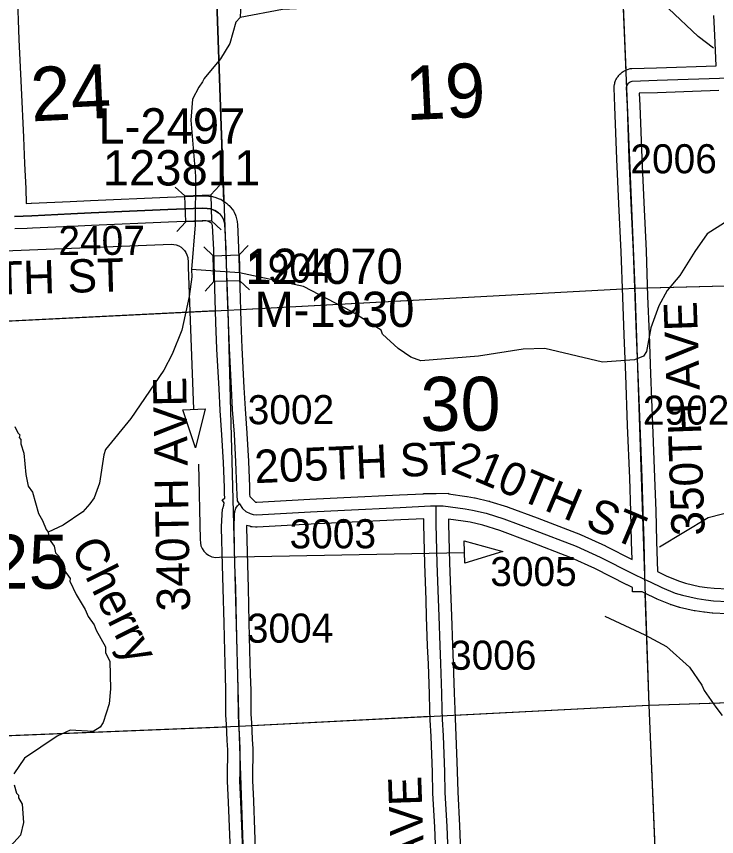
# Model space of a CAD drawing. Extents: x 128.7 to 185.5, y -21.4 to 12.6.
# Drawn here: x 157.617 to 159.303, y -6.159 to -4.184 of the extents above; entities that cross this region are included whole.
import ezdxf

# ---------------------------------------------------------------- set-up
doc = ezdxf.new("R2010")
doc.units = 0
for name, color, linetype in [('tdCoDirctArrow', 7, 'Continuous'), ('tdCoHydroRiver', 7, 'Continuous'), ('tdCoHydroTxtLg', 7, 'Continuous'), ('tdCoSecRdNmbr', 7, 'Continuous'), ('tdCoSecRdTxt', 7, 'Continuous'), ('tdCoSecRteBand', 7, 'Continuous'), ('tdCoSecRteCL', 7, 'Continuous'), ('tdCoSectLine', 7, 'Continuous'), ('tdCoSectLinePart', 7, 'Continuous'), ('tdCoSectNmbr', 7, 'Continuous'), ('tdCoStrucSec', 7, 'Continuous'), ('tdCoStrucSecCoName', 7, 'Continuous'), ('tdCoStrucSecFHWANum', 7, 'Continuous'), ('tdCoSurfGravel', 7, 'Continuous'), ('tdCoTwpBndry', 7, 'Continuous'), ('tdCoTwpBndryShd', 7, 'Continuous')]:
    doc.layers.add(name, color=color, linetype=linetype)

msp = doc.modelspace()

# ---------------------------------------------------------------- linework, layer by layer
at = {"layer": 'tdCoDirctArrow'}
for points in [[(157.4867, -4.7521), (157.99, -4.7326), (157.9956, -4.7328), (158.0013, -4.7341), (158.0077, -4.7364), (158.0136, -4.7399), (158.0182, -4.7443), (158.0218, -4.7477), (158.0251, -4.7525), (158.0276, -4.7581), (158.0295, -4.7646), (158.0305, -4.7765), (158.0305, -4.7878), (158.0435, -5.1301)], [(158.0554, -5.262), (158.0595, -5.4439), (158.0599, -5.4521), (158.0612, -5.4588), (158.0639, -5.4657), (158.0679, -5.4718), (158.0737, -5.4774), (158.0796, -5.4814), (158.0871, -5.4851), (158.0972, -5.4868), (158.1055, -5.4866), (158.6956, -5.4751)]]:
    msp.add_lwpolyline(points, dxfattribs=at)
for points in [[(158.0716, -5.1291), (158.0478, -5.2226), (158.0178, -5.1317)], [(158.6952, -5.447), (158.7881, -5.4725), (158.6967, -5.5008)]]:
    msp.add_lwpolyline(points, close=True, dxfattribs=at)
at = {"layer": 'tdCoHydroRiver'}
for points in [[(159.2962, -4.2604), (159.2589, -4.2317), (159.1871, -4.1649), (159.1549, -4.1471), (159.0326, -4.1278), (158.9798, -4.106), (158.9076, -4.0739), (158.858, -4.0567), (158.8121, -4.0521), (158.6676, -4.0715), (158.5656, -4.0878), (158.5267, -4.1034), (158.5006, -4.1232), (158.4604, -4.1468), (158.4103, -4.1596), (158.2575, -4.1667), (158.1556, -4.1861)], [(158.1575, -4.1513), (158.1556, -4.1861), (158.145, -4.1976), (158.131, -4.2486), (158.1087, -4.2857), (158.0693, -4.3329), (158.0649, -4.3409), (158.0559, -4.3539), (158.0411, -4.3828), (158.0367, -4.4335), (158.0478, -4.5688), (158.0473, -4.6856), (158.0385, -4.7933), (158.0391, -4.8106), (158.033, -4.8582), (158.0153, -4.9393), (157.9922, -4.9969), (157.9715, -5.0356), (157.892, -5.1521), (157.8315, -5.2268), (157.8273, -5.2396), (157.8171, -5.3078), (157.8041, -5.343), (157.7936, -5.3576), (157.777, -5.3772), (157.7292, -5.4089), (157.6935, -5.4259)], [(159.3224, -4.6809), (159.2807, -4.7076), (159.2507, -4.7497), (159.2149, -4.8078), (159.1846, -4.8436), (159.1638, -4.8807), (159.1452, -4.9335), (159.1346, -4.9906), (159.1272, -5.002), (159.1054, -5.0106), (159.0282, -5.0166), (158.8898, -4.9837), (158.8377, -4.9855), (158.7294, -5.002), (158.5909, -5.0133), (158.567, -5.0047), (158.5362, -4.9837), (158.4987, -4.9488), (158.4952, -4.9394), (158.4241, -4.8946), (158.3083, -4.8341), (158.154, -4.8017), (158.0385, -4.7933)], [(157.6133, -5.1715), (157.6202, -5.1871), (157.6251, -5.1916), (157.6237, -5.198), (157.6271, -5.2026), (157.6275, -5.2136), (157.6346, -5.2355), (157.6396, -5.2874), (157.6453, -5.3156), (157.6553, -5.3294), (157.6698, -5.381), (157.6799, -5.398), (157.6885, -5.4198), (157.6935, -5.4259), (157.6957, -5.4432), (157.7073, -5.4601), (157.7111, -5.4758), (157.7193, -5.485), (157.7315, -5.5177), (157.7464, -5.5377), (157.7451, -5.544), (157.7604, -5.5766), (157.7822, -5.6121), (157.7892, -5.6293), (157.804, -5.6493), (157.8091, -5.6618), (157.831, -5.7022), (157.8314, -5.7165), (157.8415, -5.7367), (157.8437, -5.8032), (157.8402, -5.8396), (157.826, -5.8844), (157.8185, -5.8958), (157.8014, -5.9059), (157.746, -5.9032), (157.7149, -5.9171), (157.6361, -5.9706), (157.6105, -6.0079)], [(159.1658, -5.4615), (159.2832, -5.3909), (159.3551, -5.3726)], [(159.0344, -5.6287), (159.1308, -5.673), (159.1824, -5.7013), (159.2379, -5.7516), (159.2679, -5.7948), (159.2731, -5.8073), (159.3014, -5.8475), (159.3163, -5.8675)], [(157.6115, -6.0347), (157.6169, -6.055), (157.6218, -6.0596), (157.622, -6.0659), (157.6305, -6.0814), (157.6337, -6.1254), (157.6268, -6.1557), (157.5676, -6.2194)]]:
    msp.add_lwpolyline(points, dxfattribs=at)
at = {"layer": 'tdCoSecRteBand'}
for points in [[(157.6183, -4.1229), (157.6227, -4.2392), (157.6281, -4.3557), (157.6281, -4.3557), (157.6281, -4.3557), (157.6336, -4.4748), (157.6336, -4.475), (157.6336, -4.4751), (157.6358, -4.5377), (157.639, -4.5979), (157.639, -4.5981), (157.639, -4.5982), (157.6405, -4.6343), (157.6526, -4.6337), (157.6527, -4.6337), (157.6527, -4.6337), (157.7461, -4.6295), (157.7949, -4.6271), (157.795, -4.627), (157.7951, -4.627), (157.9803, -4.6189), (157.9804, -4.6189), (157.9805, -4.6189), (158.0631, -4.6159), (158.064, -4.6159), (158.0648, -4.6159), (158.0766, -4.6162), (158.0785, -4.6162), (158.0804, -4.6165), (158.0888, -4.6177), (158.0916, -4.6181), (158.0943, -4.6191), (158.1049, -4.6228), (158.1088, -4.6241), (158.1122, -4.6265), (158.1203, -4.6322), (158.1211, -4.6327), (158.1219, -4.6333), (158.1224, -4.6338), (158.1268, -4.6373), (158.1295, -4.6395), (158.1317, -4.6422), (158.1371, -4.6491), (158.1394, -4.652), (158.1409, -4.6553), (158.1441, -4.6625), (158.1453, -4.6652), (158.1459, -4.668), (158.1482, -4.6776), (158.1488, -4.6802), (158.1489, -4.6829), (158.1519, -4.7421), (158.1519, -4.7424), (158.1519, -4.7427), (158.1546, -4.8361), (158.1573, -4.9191), (158.1597, -4.9821), (158.1649, -5.0773), (158.1649, -5.0774), (158.1649, -5.0775), (158.1674, -5.1287), (158.1718, -5.1874), (158.1718, -5.1877), (158.1718, -5.188), (158.1755, -5.2554), (158.1755, -5.2556), (158.1755, -5.2559), (158.1778, -5.3163), (158.1778, -5.3165), (158.1778, -5.3167), (158.1782, -5.3354), (158.1786, -5.3398), (158.1929, -5.3536), (158.193, -5.3537), (158.1957, -5.3539), (158.3237, -5.3469), (158.3237, -5.3469), (158.3238, -5.3469), (158.4052, -5.3427), (158.4052, -5.3427), (158.4053, -5.3427), (158.5397, -5.3363), (158.5397, -5.3363), (158.5397, -5.3363), (158.5974, -5.3336), (158.5974, -5.3329), (158.5975, -5.3329), (158.5975, -5.3328), (158.6274, -5.3327), (158.6574, -5.3324), (158.6574, -5.3325), (158.6575, -5.3325), (158.6575, -5.3341), (158.7016, -5.3402), (158.702, -5.3403), (158.7024, -5.3404), (158.7202, -5.3433), (158.7211, -5.3435), (158.722, -5.3437), (158.7548, -5.3513), (158.7559, -5.3516), (158.757, -5.3519), (158.7996, -5.3652), (158.8004, -5.3655), (158.8012, -5.3658), (158.8707, -5.3917), (158.8708, -5.3917), (158.871, -5.3918), (158.9756, -5.432), (158.9764, -5.4323), (158.9772, -5.4326), (159.0354, -5.459), (159.036, -5.4593), (159.0366, -5.4596), (159.0998, -5.4917)], [(159.0998, -5.4917), (159.0985, -5.4492), (159.0985, -5.4491), (159.0985, -5.4491), (159.0966, -5.3765), (159.0939, -5.2962), (159.0889, -5.1693), (159.0889, -5.1693), (159.0889, -5.1693), (159.0843, -5.0472), (159.0806, -4.9511), (159.0806, -4.951), (159.0806, -4.951), (159.0771, -4.8598), (159.0771, -4.8597), (159.0771, -4.8597), (159.0734, -4.7511), (159.0677, -4.6352), (159.0677, -4.6352), (159.0677, -4.6351), (159.0628, -4.5276), (159.0628, -4.5274), (159.0628, -4.5273), (159.0584, -4.4007), (159.0564, -4.3557), (159.0562, -4.3515), (159.0572, -4.3475), (159.0578, -4.3449), (159.0583, -4.3427), (159.0591, -4.3407), (159.0601, -4.3382), (159.0609, -4.3361), (159.062, -4.3342), (159.0633, -4.3319), (159.0644, -4.33), (159.0658, -4.3282), (159.0675, -4.3261), (159.0688, -4.3244), (159.0704, -4.3229), (159.0724, -4.321), (159.074, -4.3195), (159.0758, -4.3183), (159.078, -4.3167), (159.0799, -4.3155), (159.0818, -4.3145), (159.0843, -4.3133), (159.0862, -4.3123), (159.0883, -4.3116), (159.0909, -4.3108), (159.095, -4.3094), (159.0993, -4.3093), (159.1589, -4.3076), (159.3026, -4.3026), (159.2994, -4.2286), (159.2969, -4.1811)], [(159.3084, -4.3624), (159.1609, -4.3676), (159.1608, -4.3676), (159.1607, -4.3676), (159.117, -4.3688), (159.1183, -4.3982), (159.1183, -4.3983), (159.1183, -4.3984), (159.1228, -4.525), (159.1277, -4.6323), (159.1333, -4.7484), (159.1334, -4.7487), (159.1334, -4.7489), (159.1371, -4.8576), (159.1405, -4.9488), (159.1442, -5.0449), (159.1489, -5.167), (159.1538, -5.294), (159.1538, -5.2941), (159.1538, -5.2941), (159.1565, -5.3745), (159.1566, -5.3746), (159.1566, -5.3747), (159.1585, -5.4474), (159.1607, -5.5211), (159.1707, -5.5258), (159.1707, -5.5259), (159.1836, -5.5322), (159.2137, -5.5444), (159.2286, -5.5491), (159.2618, -5.5567), (159.2807, -5.5594), (159.2978, -5.5612), (159.3303, -5.5629)], [(158.1328, -6.214), (158.1277, -6.0763), (158.1252, -6.0262), (158.1252, -6.0253), (158.1252, -6.0243), (158.1254, -6.0036), (158.1259, -5.9624), (158.1259, -5.9501), (158.1247, -5.9282), (158.1247, -5.9282), (158.1247, -5.9281), (158.1227, -5.8888), (158.1215, -5.8667), (158.1215, -5.8661), (158.1215, -5.8654), (158.121, -5.8082), (158.12, -5.7705), (158.12, -5.7705), (158.12, -5.7705), (158.1185, -5.713), (158.1185, -5.713), (158.1185, -5.713), (158.1168, -5.6452), (158.1168, -5.6451), (158.1168, -5.6451), (158.1151, -5.5617), (158.1131, -5.5057), (158.1131, -5.5055), (158.1131, -5.5054), (158.1109, -5.4156), (158.1109, -5.4146), (158.1109, -5.4136), (158.1121, -5.3831), (158.1122, -5.3819), (158.1123, -5.3807), (158.1133, -5.3725), (158.1135, -5.3707), (158.114, -5.3689), (158.116, -5.361), (158.1173, -5.3555), (158.1173, -5.3555), (158.1126, -5.3478), (158.1188, -5.344), (158.1184, -5.3399), (158.1183, -5.3389), (158.1183, -5.3379), (158.1178, -5.3184), (158.1156, -5.2584), (158.1119, -5.1916), (158.1075, -5.1327), (158.1075, -5.1323), (158.1075, -5.1319), (158.105, -5.0805), (158.0998, -4.9851), (158.0998, -4.9849), (158.0998, -4.9847), (158.0973, -4.9213), (158.0973, -4.9212), (158.0973, -4.9211), (158.0946, -4.838), (158.0946, -4.838), (158.0946, -4.8379), (158.0919, -4.7448), (158.0891, -4.6885), (158.0881, -4.6844), (158.0876, -4.6833), (158.0866, -4.682), (158.0852, -4.6808), (158.0812, -4.6781), (158.0772, -4.6767), (158.0735, -4.6761), (158.0644, -4.6759), (157.9828, -4.6789), (157.7978, -4.687), (157.7491, -4.6894), (157.749, -4.6894), (157.7489, -4.6894), (157.6555, -4.6936), (157.643, -4.6942), (157.643, -4.6944), (157.6131, -4.6957)], [(158.6284, -6.2397), (158.6243, -6.1364), (158.6198, -6.0545), (158.6198, -6.0541), (158.6198, -6.0536), (158.6186, -6.004), (158.6154, -5.9183), (158.6134, -5.8778), (158.6134, -5.8775), (158.6134, -5.8773), (158.6127, -5.8544), (158.6114, -5.8154), (158.609, -5.7438), (158.6072, -5.7002), (158.6072, -5.7001), (158.6072, -5.7001), (158.6048, -5.6298), (158.6033, -5.5889), (158.6033, -5.5889), (158.6033, -5.5888), (158.6003, -5.502), (158.6003, -5.5019), (158.6003, -5.5018), (158.5978, -5.4073), (158.5978, -5.407), (158.5978, -5.4067), (158.5978, -5.3936), (158.5425, -5.3962), (158.4082, -5.4026), (158.3269, -5.4068), (158.1968, -5.414), (158.1946, -5.4141), (158.1923, -5.4139), (158.1844, -5.4131), (158.1815, -5.4129), (158.1786, -5.412), (158.1712, -5.4098), (158.1711, -5.4097), (158.1709, -5.4151), (158.1731, -5.5037), (158.175, -5.5598), (158.175, -5.56), (158.1751, -5.5602), (158.1768, -5.6437), (158.1785, -5.7115), (158.18, -5.7689), (158.181, -5.8069), (158.181, -5.8072), (158.181, -5.8074), (158.1815, -5.8642), (158.1826, -5.8857), (158.1846, -5.925), (158.1859, -5.9476), (158.1859, -5.9484), (158.1859, -5.9492), (158.1859, -5.9626), (158.1859, -5.9627), (158.1859, -5.9629), (158.1854, -6.0043), (158.1852, -6.0241), (158.1876, -6.0735), (158.1876, -6.0737), (158.1876, -6.0739), (158.1928, -6.212)], [(159.3285, -5.6228), (159.294, -5.6211), (159.2931, -5.6211), (159.2923, -5.621), (159.2738, -5.619), (159.2733, -5.619), (159.2728, -5.6189), (159.252, -5.6159), (159.2508, -5.6157), (159.2496, -5.6155), (159.2141, -5.6073), (159.2129, -5.6071), (159.2118, -5.6067), (159.1945, -5.6013), (159.1933, -5.6009), (159.1922, -5.6004), (159.1601, -5.5874), (159.1593, -5.587), (159.1584, -5.5866), (159.1304, -5.5731), (159.124, -5.5701), (159.1008, -5.5701), (159.1008, -5.559), (159.0908, -5.5543), (159.0878, -5.5529), (159.0875, -5.5527), (159.0871, -5.5526), (159.01, -5.5134), (158.9532, -5.4877), (158.8496, -5.4478), (158.781, -5.4223), (158.7401, -5.4095), (158.7093, -5.4023), (158.6929, -5.3996), (158.6578, -5.3947), (158.6578, -5.4061), (158.6603, -5.5001), (158.6632, -5.5867), (158.6647, -5.6277), (158.6647, -5.6277), (158.6647, -5.6277), (158.6672, -5.6979), (158.6689, -5.7415), (158.6689, -5.7416), (158.6689, -5.7416), (158.6714, -5.8134), (158.6714, -5.8134), (158.6714, -5.8135), (158.6726, -5.8524), (158.6733, -5.8751), (158.6753, -5.9156), (158.6753, -5.9157), (158.6753, -5.9159), (158.6785, -6.002), (158.6785, -6.0022), (158.6785, -6.0023), (158.6798, -6.0517), (158.6842, -6.1334), (158.6842, -6.1336), (158.6842, -6.1338), (158.6884, -6.2374)]]:
    msp.add_lwpolyline(points, dxfattribs=at)
at = {"layer": 'tdCoSecRteCL'}
for points in [[(159.1308, -5.5401), (159.1308, -5.5233), (159.1285, -5.4483), (159.1266, -5.3755), (159.1239, -5.2951), (159.1189, -5.1681), (159.1142, -5.0461), (159.1105, -4.9499), (159.1071, -4.8587), (159.1034, -4.7499), (159.0977, -4.6337), (159.0928, -4.5262), (159.0883, -4.3995), (159.0864, -4.3543), (159.087, -4.3517), (159.088, -4.3492), (159.0893, -4.3469), (159.091, -4.3447), (159.093, -4.3429), (159.0952, -4.3413), (159.0976, -4.3401), (159.1002, -4.3393), (159.1599, -4.3376), (159.3352, -4.3315)], [(158.1539, -5.3575), (158.1495, -5.3505), (158.1483, -5.3372), (158.1478, -5.3174), (158.1456, -5.257), (158.1419, -5.1897), (158.1374, -5.1305), (158.135, -5.079), (158.1298, -4.9835), (158.1273, -4.9201), (158.1246, -4.837), (158.1219, -4.7436), (158.1189, -4.6844), (158.1167, -4.6748), (158.1135, -4.6676), (158.1081, -4.6607), (158.1037, -4.6572), (158.1031, -4.6568), (158.095, -4.6511), (158.0844, -4.6474), (158.076, -4.6462), (158.0642, -4.6459), (157.9816, -4.6489), (157.7964, -4.657), (157.7475, -4.6595), (157.6541, -4.6637), (157.6118, -4.6657)], [(158.1628, -6.2131), (158.1576, -6.075), (158.1552, -6.0247), (158.1554, -6.004), (158.1559, -5.9626), (158.1559, -5.9492), (158.1547, -5.9266), (158.1526, -5.8872), (158.1515, -5.8651), (158.151, -5.8077), (158.15, -5.7697), (158.1485, -5.7123), (158.1468, -5.6444), (158.1451, -5.5608), (158.1431, -5.5046), (158.1409, -5.4148), (158.1421, -5.3843), (158.1431, -5.3761), (158.1451, -5.3682), (158.1493, -5.3623), (158.1539, -5.3575)], [(158.1539, -5.3575), (158.1539, -5.3576), (158.1616, -5.3687), (158.1695, -5.3761), (158.1798, -5.381), (158.1872, -5.3833), (158.1951, -5.384), (158.3253, -5.3769), (158.4067, -5.3727), (158.5411, -5.3663), (158.6141, -5.3628), (158.6276, -5.3627)], [(158.6276, -5.3627), (158.6444, -5.3626), (158.6975, -5.37), (158.7152, -5.3729), (158.748, -5.3806), (158.7907, -5.3939), (158.8602, -5.4198), (158.9648, -5.46), (159.023, -5.4864), (159.1007, -5.5258), (159.1308, -5.5401)], [(158.6838, -6.8724), (158.6828, -6.8608), (158.6791, -6.7737), (158.6769, -6.7168), (158.6722, -6.5935), (158.6675, -6.4771), (158.6653, -6.4189), (158.6633, -6.3718), (158.6619, -6.3385), (158.6584, -6.2386), (158.6542, -6.135), (158.6498, -6.0529), (158.6485, -6.0031), (158.6453, -5.917), (158.6434, -5.8763), (158.6426, -5.8534), (158.6414, -5.8144), (158.6389, -5.7427), (158.6372, -5.699), (158.6347, -5.6287), (158.6333, -5.5878), (158.6303, -5.501), (158.6278, -5.4065), (158.6276, -5.3627)], [(159.1308, -5.5401), (159.1433, -5.546), (159.1714, -5.5596), (159.2035, -5.5727), (159.2208, -5.5781), (159.2563, -5.5862), (159.277, -5.5892), (159.2955, -5.5912), (159.33, -5.5929), (159.4111, -5.5904), (159.4681, -5.5889), (159.637, -5.5835), (159.7224, -5.5815), (159.7532, -5.5815), (159.7685, -5.5838), (159.7845, -5.5872), (159.7954, -5.5904), (159.8079, -5.5958), (159.8348, -5.6094), (159.8901, -5.6429), (159.9423, -5.6753), (159.987, -5.7016), (160.0822, -5.7542), (160.1455, -5.7881)]]:
    msp.add_lwpolyline(points, dxfattribs=at)
at = {"layer": 'tdCoSectLine'}
for points in [[(159.0648, -3.8376), (159.106, -4.8381)], [(158.09, -3.8899), (158.1261, -4.8909)], [(159.106, -4.8381), (160.1061, -4.8125)], [(158.1261, -4.8909), (159.106, -4.8381)], [(159.106, -4.8381), (159.1399, -5.8426)], [(157.1188, -4.9409), (158.1261, -4.8909)], [(158.1261, -4.8909), (158.1526, -5.8934)], [(159.1399, -5.8426), (160.135, -5.81)], [(158.1526, -5.8934), (159.1399, -5.8426)], [(159.1399, -5.8426), (159.1824, -6.8535)], [(157.1578, -5.9339), (158.1526, -5.8934)], [(158.1526, -5.8934), (158.186, -6.8922)]]:
    msp.add_lwpolyline(points, dxfattribs=at)
at = {"layer": 'tdCoSectLinePart'}
for points in [[(159.0661, -3.8677), (159.0844, -4.3137)], [(158.0911, -3.9197), (158.1167, -4.6305)], [(159.1363, -4.8374), (160.0447, -4.8141)], [(158.1563, -4.8893), (159.0764, -4.8397)], [(157.1487, -4.9394), (158.0964, -4.8924)], [(159.1308, -5.5736), (159.1399, -5.8426)], [(159.1399, -5.8426), (160.1235, -5.8104)], [(158.6728, -5.8666), (159.1399, -5.8426)], [(159.1399, -5.8426), (159.1812, -6.8236)], [(158.1825, -5.8918), (158.6129, -5.8697)], [(157.1877, -5.9327), (158.1226, -5.8946)]]:
    msp.add_lwpolyline(points, dxfattribs=at)
at = {"layer": 'tdCoStrucSec'}
for p, q in [((158.0222, -4.6161), (157.9993, -4.5948)), ((158.0847, -4.6138), (158.1061, -4.5909)), ((158.0244, -4.6786), (158.0031, -4.7016)), ((158.087, -4.6764), (158.1099, -4.6977)), ((158.0907, -4.76), (158.0679, -4.7385)), ((158.1532, -4.7582), (158.1747, -4.7354)), ((158.1551, -4.8208), (158.1778, -4.8422)), ((158.0925, -4.8226), (158.071, -4.8453))]:
    msp.add_line(p, q, dxfattribs=at)
for points in [[(158.087, -4.6764), (158.0244, -4.6786), (158.0222, -4.6161), (158.0847, -4.6138)], [(158.0925, -4.8226), (158.0907, -4.76), (158.1532, -4.7582), (158.1551, -4.8208)]]:
    msp.add_lwpolyline(points, close=True, dxfattribs=at)
at = {"layer": 'tdCoSurfGravel'}
for points in [[(159.1308, -5.5401), (159.1308, -5.5233), (159.1285, -5.4483), (159.1266, -5.3755), (159.1239, -5.2951), (159.1189, -5.1681), (159.1142, -5.0461), (159.1105, -4.9499), (159.1071, -4.8587), (159.1034, -4.7499), (159.0977, -4.6337), (159.0928, -4.5262), (159.0883, -4.3995), (159.0864, -4.3543), (159.087, -4.3517), (159.088, -4.3492), (159.0893, -4.3469), (159.091, -4.3447), (159.093, -4.3429), (159.0952, -4.3413), (159.0976, -4.3401), (159.1002, -4.3393), (159.1599, -4.3376), (159.3352, -4.3315)], [(157.6118, -4.6657), (157.6541, -4.6637), (157.7475, -4.6595), (157.7964, -4.657), (157.9816, -4.6489), (158.0642, -4.6459), (158.076, -4.6462), (158.0844, -4.6474), (158.095, -4.6511), (158.1031, -4.6568), (158.1037, -4.6572)], [(158.1539, -5.3575), (158.1495, -5.3505), (158.1483, -5.3372), (158.1478, -5.3174), (158.1456, -5.257), (158.1419, -5.1897), (158.1374, -5.1305), (158.135, -5.079), (158.1298, -4.9835), (158.1273, -4.9201), (158.1246, -4.837), (158.1219, -4.7436), (158.1189, -4.6844), (158.1167, -4.6748), (158.1135, -4.6676), (158.1081, -4.6607), (158.1037, -4.6572)], [(158.1526, -5.8872), (158.1515, -5.8651), (158.151, -5.8077), (158.15, -5.7697), (158.1485, -5.7123), (158.1468, -5.6444), (158.1451, -5.5608), (158.1431, -5.5046), (158.1409, -5.4148), (158.1421, -5.3843), (158.1431, -5.3761), (158.1451, -5.3682), (158.1493, -5.3623), (158.1539, -5.3575)], [(158.1539, -5.3575), (158.1539, -5.3576), (158.1616, -5.3687), (158.1695, -5.3761), (158.1798, -5.381), (158.1872, -5.3833), (158.1951, -5.384), (158.3253, -5.3769), (158.4067, -5.3727), (158.5411, -5.3663), (158.6141, -5.3628), (158.6276, -5.3627)], [(158.6276, -5.3627), (158.6444, -5.3626), (158.6975, -5.37), (158.7152, -5.3729), (158.748, -5.3806), (158.7907, -5.3939), (158.8602, -5.4198), (158.9648, -5.46), (159.023, -5.4864), (159.1007, -5.5258), (159.1308, -5.5401), (159.1433, -5.546), (159.1714, -5.5596), (159.2035, -5.5727), (159.2208, -5.5781), (159.2563, -5.5862), (159.277, -5.5892), (159.2955, -5.5912), (159.33, -5.5929)], [(158.6426, -5.8534), (158.6414, -5.8144), (158.6389, -5.7427), (158.6372, -5.699), (158.6347, -5.6287), (158.6333, -5.5878), (158.6303, -5.501), (158.6278, -5.4065), (158.6276, -5.3627)], [(158.6838, -6.8724), (158.6828, -6.8608), (158.6791, -6.7737), (158.6769, -6.7168), (158.6722, -6.5935), (158.6675, -6.4771), (158.6653, -6.4189), (158.6633, -6.3718), (158.6619, -6.3385), (158.6584, -6.2386), (158.6542, -6.135), (158.6498, -6.0529), (158.6485, -6.0031), (158.6453, -5.917), (158.6434, -5.8763), (158.6426, -5.8534)], [(158.1864, -6.8922), (158.1855, -6.8807), (158.1818, -6.7857), (158.1788, -6.7071), (158.1747, -6.5907), (158.1707, -6.4757), (158.1655, -6.3411), (158.1628, -6.2131), (158.1576, -6.075), (158.1552, -6.0247), (158.1554, -6.004), (158.1559, -5.9626), (158.1559, -5.9492), (158.1547, -5.9266), (158.1526, -5.8872)]]:
    msp.add_lwpolyline(points, dxfattribs=at)
at = {"layer": 'tdCoTwpBndry'}
msp.add_lwpolyline([(158.1167, -4.6299), (158.0911, -3.9199)], dxfattribs=at)
at = {"layer": 'tdCoTwpBndryShd'}
msp.add_lwpolyline([(157.7372, 5.1315), (157.7796, 4.1166), (157.8244, 3.1167), (157.8671, 2.1048), (157.9089, 1.1243), (157.9561, 0.1126), (157.999, -0.8918), (158.0323, -1.8928), (158.0641, -2.8906), (158.09, -3.8899), (158.1261, -4.8909), (158.1526, -5.8934), (158.186, -6.8922), (158.2224, -7.8865), (158.2596, -8.8901), (157.2411, -8.925), (157.2808, -9.9203), (157.3135, -10.9318), (157.3424, -11.9378), (157.3787, -12.9432), (157.4034, -13.501)], dxfattribs=at)

# ---------------------------------------------------------------- texts
at = {"layer": 'tdCoHydroTxtLg'}
msp.add_text('Cherry', height=0.08, rotation=296.6834, dxfattribs=at).set_placement((157.7465, -5.4627))
at = {"layer": 'tdCoSecRdNmbr'}
for s, rotation, p in [('2006', 0.1199, (159.0957, -4.5618)), ('2407', 0.1188, (157.7179, -4.7584)), ('1904', 0.1191, (158.1702, -4.8252)), ('3002', 0.1191, (158.1739, -5.1661)), ('2902', 0.1199, (159.1257, -5.1673)), ('3003', 0.1192, (158.2748, -5.4652)), ('3005', 0.1196, (158.7582, -5.556)), ('3004', 0.1191, (158.1719, -5.6924)), ('3006', 0.1195, (158.6612, -5.7576))]:
    msp.add_text(s, height=0.07, rotation=rotation, dxfattribs=at).set_placement(p)
at = {"layer": 'tdCoSecRdTxt'}
for s, rotation, p in [('197TH ST', 1.612, (157.39, -4.8594)), ('350TH AVE', 92, (159.275, -5.4337)), ('340TH AVE', 91, (158.0353, -5.6165)), ('205TH ST', 2.4853, (158.1915, -5.3082)), ('210TH ST', 337.1377, (158.6603, -5.2772)), ('345TH AVE', 92, (158.6114, -6.5775))]:
    msp.add_text(s, height=0.08, rotation=rotation, dxfattribs=at).set_placement(p)
at = {"layer": 'tdCoSectNmbr'}
for s, rotation, p in [('24', 2.6712, (157.6536, -4.4366)), ('19', 2.6718, (158.5559, -4.4338)), ('30', 0.1194, (158.5898, -5.182)), ('25', 0.1186, (157.5495, -5.5624))]:
    msp.add_text(s, height=0.13, rotation=rotation, dxfattribs=at).set_placement(p)
at = {"layer": 'tdCoStrucSecCoName'}
for s, p in [('L-2497', (157.8142, -4.4898)), ('M-1930', (158.19, -4.9317))]:
    msp.add_text(s, height=0.085, dxfattribs=at).set_placement(p)
at = {"layer": 'tdCoStrucSecFHWANum'}
for s, p in [('123811', (157.8247, -4.5909)), ('124070', (158.1681, -4.8281))]:
    msp.add_text(s, height=0.085, dxfattribs=at).set_placement(p)

doc.saveas('drawing.dxf')
